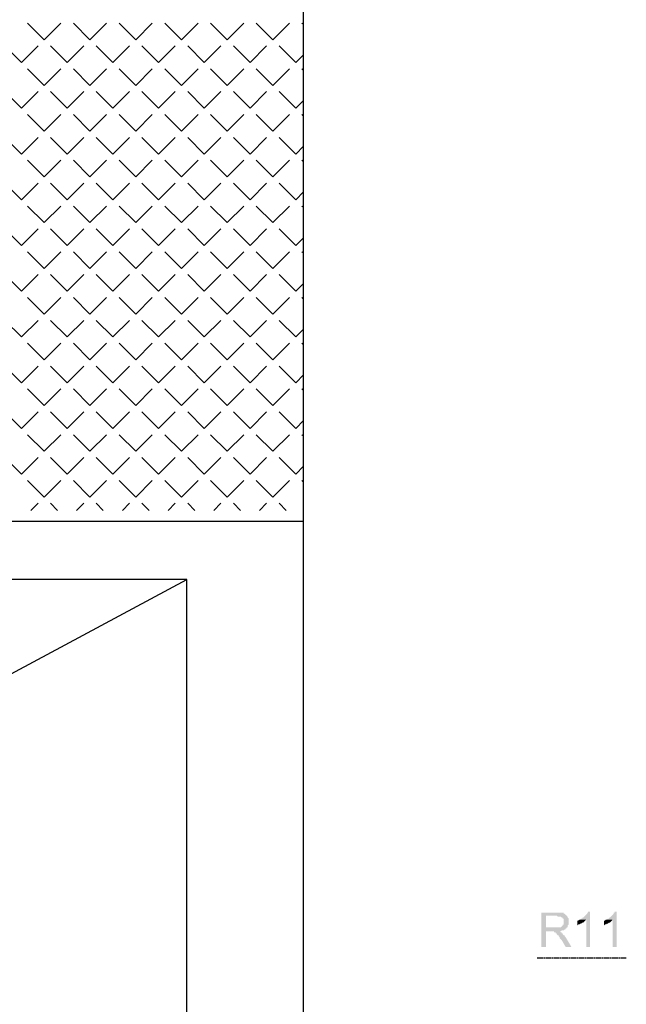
# Model space of a CAD drawing. Header units: millimetres. Extents: x -523 to 1404227, y -783705 to 1038705.
# Tile 479 of 508: x 910051 to 912672, y 225400 to 229653. Entities that reach past the tile are written whole.
import ezdxf

# ---------------------------------------------------------------- set-up
doc = ezdxf.new("R2010")
doc.units = ezdxf.units.MM
doc.linetypes.add('ACAD_ISO08W100', pattern=[36, 24, -3, 6, -3])
doc.layers.add('!!ELEKTRYKA', color=7, linetype='Continuous')

msp = doc.modelspace()

# ---------------------------------------------------------------- hatches: boundary and pattern name
at = {"layer": '!!ELEKTRYKA', "linetype": 'ACAD_ISO08W100'}
for points in [[(912371.83, 225795.71), (912304.06, 225795.71), (912304.06, 225647.5), (912325.09, 225647.5), (912325.09, 225715.27), (912346.12, 225715.27), (912380, 225715.27), (912384.68, 225715.27), (912388.77, 225715.27), (912392.86, 225719.47), (912396.94, 225719.47), (912401.62, 225719.47), (912405.71, 225723.74), (912409.8, 225723.74), (912409.8, 225727.94), (912413.89, 225727.94), (912413.89, 225732.21), (912325.09, 225732.21), (912325.09, 225782.97), (912371.83, 225782.97), (912413.89, 225782.97), (912409.8, 225787.24), (912405.71, 225791.44), (912405.71, 225791.44), (912401.62, 225791.44), (912401.62, 225795.71), (912396.94, 225795.71), (912392.86, 225795.71), (912388.77, 225795.71), (912384.68, 225795.71), (912380, 225795.71), (912375.91, 225795.71)], [(912414.23, 225782.96), (912372.18, 225782.96), (912372.18, 225782.96), (912376.27, 225778.69), (912380.35, 225778.69), (912384.44, 225778.69), (912389.11, 225778.69), (912393.2, 225774.49), (912397.29, 225774.49), (912397.29, 225770.22), (912401.38, 225770.22), (912401.38, 225766.02), (912401.38, 225761.76), (912401.38, 225757.55), (912401.38, 225753.29), (912401.38, 225749.08), (912401.38, 225744.82), (912397.29, 225744.82), (912397.29, 225740.61), (912393.2, 225736.35), (912393.2, 225736.35), (912389.11, 225732.14), (912389.11, 225732.14), (912384.44, 225732.14), (912380.35, 225732.14), (912376.27, 225732.14), (912372.18, 225732.14), (912367.5, 225732.14), (912325.45, 225732.14), (912414.23, 225732.14), (912418.32, 225732.14), (912418.32, 225736.35), (912418.32, 225740.61), (912422.99, 225744.82), (912422.99, 225749.08), (912422.99, 225753.29), (912422.99, 225757.55), (912422.99, 225761.76), (912422.99, 225761.76), (912422.99, 225766.02), (912422.99, 225770.22), (912418.32, 225774.49), (912418.32, 225778.69), (912418.32, 225778.69)], [(912473.53, 225766.06), (912469.45, 225766.06), (912464.79, 225761.8), (912460.7, 225761.8), (912460.7, 225740.63), (912464.79, 225744.89), (912464.79, 225744.89), (912469.45, 225744.89), (912473.53, 225749.14), (912477.62, 225749.14), (912481.7, 225753.34), (912481.7, 225753.34), (912486.37, 225753.34), (912490.45, 225757.6), (912494.53, 225761.8), (912494.53, 225761.8), (912498.61, 225766.06)], [(912515.69, 225799.96), (912506.95, 225799.96), (912506.95, 225795.76), (912502.86, 225795.76), (912502.86, 225791.51), (912498.78, 225787.25), (912494.12, 225783.05), (912494.12, 225783.05), (912490.04, 225778.8), (912485.95, 225774.6), (912481.87, 225774.6), (912481.87, 225770.34), (912477.21, 225770.34), (912473.13, 225766.08), (912498.78, 225766.08), (912498.78, 225647.59), (912515.69, 225647.59)], [(912588.07, 225765.99), (912583.99, 225765.99), (912579.33, 225761.8), (912575.25, 225761.8), (912575.25, 225740.6), (912579.33, 225744.85), (912579.33, 225744.85), (912583.99, 225744.85), (912588.07, 225749.1), (912592.15, 225749.1), (912596.22, 225753.3), (912596.22, 225753.3), (912600.88, 225753.3), (912604.96, 225757.55), (912609.04, 225761.8), (912609.04, 225761.8), (912613.12, 225765.99)], [(912630.19, 225799.91), (912621.45, 225799.91), (912621.45, 225795.72), (912617.38, 225795.72), (912617.38, 225791.47), (912613.3, 225787.21), (912608.64, 225782.96), (912608.64, 225782.96), (912604.56, 225778.77), (912600.49, 225774.52), (912596.41, 225774.52), (912596.41, 225770.27), (912591.75, 225770.27), (912587.67, 225766.07), (912613.3, 225766.07), (912613.3, 225647.55), (912630.19, 225647.55)], [(912380.02, 225715.27), (912346.16, 225715.27), (912350.24, 225715.27), (912354.33, 225715.27), (912359, 225715.27), (912359, 225711.07), (912363.09, 225711.07), (912367.18, 225711.07), (912367.18, 225706.8), (912371.26, 225706.8), (912371.26, 225702.6), (912375.93, 225698.34), (912375.93, 225698.34), (912380.02, 225698.34), (912380.02, 225694.13), (912384.11, 225689.87), (912384.11, 225685.67), (912388.2, 225681.4), (912392.87, 225677.2), (912409.8, 225647.54), (912434.91, 225647.54), (912409.8, 225689.87), (912409.8, 225689.87), (912405.13, 225694.13), (912405.13, 225698.34), (912401.04, 225698.34), (912396.96, 225702.6), (912396.96, 225706.8), (912392.87, 225706.8), (912392.87, 225711.07), (912388.2, 225711.07), (912384.11, 225715.27)]]:
    msp.add_hatch(color=14, dxfattribs=at).paths.add_polyline_path(points)

# ---------------------------------------------------------------- linework, layer by layer
at = {"layer": '!!ELEKTRYKA', "color": 252}
for p, q in [((911277.7, 225275.06), (911277.7, 236828.69)), ((911277.7, 227485.06), (904827.7, 227485.06)), ((910772.7, 227235.06), (906892.7, 227235.06)), ((906892.7, 225155.06), (910772.7, 227235.06)), ((910772.7, 225005.06), (910772.7, 227235.06))]:
    msp.add_line(p, q, dxfattribs=at)
at = {"layer": '!!ELEKTRYKA', "color": 252, "linetype": 'Continuous', "lineweight": 20}
for p, q in [((910157.1, 229567), (910085.26, 229638.84)), ((910157.1, 229567), (910228.94, 229638.84)), ((910354.67, 229567), (910282.82, 229638.84)), ((910354.67, 229567), (910426.51, 229638.84)), ((910552.23, 229567), (910480.39, 229638.84)), ((910552.23, 229567), (910624.07, 229638.84)), ((910749.8, 229567), (910677.96, 229638.84)), ((910749.8, 229567), (910821.64, 229638.84)), ((910947.36, 229567), (910875.52, 229638.84)), ((910947.36, 229567), (911019.2, 229638.84)), ((911144.93, 229567), (911073.09, 229638.84)), ((911144.93, 229567), (911216.77, 229638.84)), ((911277.42, 229632.07), (911270.65, 229638.84)), ((910058.32, 229468.22), (909986.48, 229540.06)), ((910058.32, 229468.22), (910130.16, 229540.06)), ((910255.88, 229468.22), (910184.04, 229540.06)), ((910255.88, 229468.22), (910327.73, 229540.06)), ((910453.45, 229468.22), (910381.61, 229540.06)), ((910453.45, 229468.22), (910525.29, 229540.06)), ((910651.01, 229468.22), (910579.17, 229540.06)), ((910651.01, 229468.22), (910722.86, 229540.06)), ((910848.58, 229468.22), (910776.74, 229540.06)), ((910848.58, 229468.22), (910920.42, 229540.06)), ((911046.15, 229468.22), (910974.3, 229540.06)), ((911046.15, 229468.22), (911117.99, 229540.06)), ((911243.71, 229468.22), (911171.87, 229540.06)), ((911243.71, 229468.22), (911277.44, 229501.95)), ((910157.1, 229369.44), (910085.26, 229441.28)), ((910157.1, 229369.44), (910228.94, 229441.28)), ((910354.67, 229369.44), (910282.82, 229441.28)), ((910354.67, 229369.44), (910426.51, 229441.28)), ((910552.23, 229369.44), (910480.39, 229441.28)), ((910552.23, 229369.44), (910624.07, 229441.28)), ((910749.8, 229369.44), (910677.96, 229441.28)), ((910749.8, 229369.44), (910821.64, 229441.28)), ((910947.36, 229369.44), (910875.52, 229441.28)), ((910947.36, 229369.44), (911019.2, 229441.28)), ((911144.93, 229369.44), (911073.09, 229441.28)), ((911144.93, 229369.44), (911216.77, 229441.28)), ((911277.45, 229434.48), (911270.65, 229441.28)), ((910058.32, 229270.65), (909986.48, 229342.5)), ((910058.32, 229270.65), (910130.16, 229342.5)), ((910255.88, 229270.65), (910184.04, 229342.5)), ((910255.88, 229270.65), (910327.73, 229342.5)), ((910453.45, 229270.65), (910381.61, 229342.5)), ((910453.45, 229270.65), (910525.29, 229342.5)), ((910651.01, 229270.65), (910579.17, 229342.5)), ((910651.01, 229270.65), (910722.86, 229342.5)), ((910848.58, 229270.65), (910776.74, 229342.5)), ((910848.58, 229270.65), (910920.42, 229342.5)), ((911046.15, 229270.65), (910974.3, 229342.5)), ((911046.15, 229270.65), (911117.99, 229342.5)), ((911243.71, 229270.65), (911171.87, 229342.5)), ((911243.71, 229270.65), (911277.47, 229304.41)), ((910157.1, 229171.87), (910085.26, 229243.71)), ((910157.1, 229171.87), (910228.94, 229243.71)), ((910354.67, 229171.87), (910282.82, 229243.71)), ((910354.67, 229171.87), (910426.51, 229243.71)), ((910552.23, 229171.87), (910480.39, 229243.71)), ((910552.23, 229171.87), (910624.07, 229243.71)), ((910749.8, 229171.87), (910677.96, 229243.71)), ((910749.8, 229171.87), (910821.64, 229243.71)), ((910947.36, 229171.87), (910875.52, 229243.71)), ((910947.36, 229171.87), (911019.2, 229243.71)), ((911144.93, 229171.87), (911073.09, 229243.71)), ((911144.93, 229171.87), (911216.77, 229243.71)), ((911277.48, 229236.89), (911270.65, 229243.71)), ((910058.32, 229073.09), (909986.48, 229144.93)), ((910058.32, 229073.09), (910130.16, 229144.93)), ((910255.88, 229073.09), (910184.04, 229144.93)), ((910255.88, 229073.09), (910327.73, 229144.93)), ((910453.45, 229073.09), (910381.61, 229144.93)), ((910453.45, 229073.09), (910525.29, 229144.93)), ((910651.01, 229073.09), (910579.17, 229144.93)), ((910651.01, 229073.09), (910722.86, 229144.93)), ((910848.58, 229073.09), (910776.74, 229144.93)), ((910848.58, 229073.09), (910920.42, 229144.93)), ((911046.15, 229073.09), (910974.3, 229144.93)), ((911046.15, 229073.09), (911117.99, 229144.93)), ((911243.71, 229073.09), (911171.87, 229144.93)), ((911243.71, 229073.09), (911277.49, 229106.87)), ((910157.1, 228974.3), (910085.26, 229046.15)), ((910157.1, 228974.3), (910228.94, 229046.15)), ((910354.67, 228974.3), (910282.82, 229046.15)), ((910354.67, 228974.3), (910426.51, 229046.15)), ((910552.23, 228974.3), (910480.39, 229046.15)), ((910552.23, 228974.3), (910624.07, 229046.15)), ((910749.8, 228974.3), (910677.96, 229046.15)), ((910749.8, 228974.3), (910821.64, 229046.15)), ((910947.36, 228974.3), (910875.52, 229046.15)), ((910947.36, 228974.3), (911019.2, 229046.15)), ((911144.93, 228974.3), (911073.09, 229046.15)), ((911144.93, 228974.3), (911216.77, 229046.15)), ((911277.5, 229039.3), (911270.65, 229046.15)), ((910058.32, 228875.52), (909986.48, 228947.36)), ((910058.32, 228875.52), (910130.16, 228947.36)), ((910255.88, 228875.52), (910184.04, 228947.36)), ((910255.88, 228875.52), (910327.73, 228947.36)), ((910453.45, 228875.52), (910381.61, 228947.36)), ((910453.45, 228875.52), (910525.29, 228947.36)), ((910651.01, 228875.52), (910579.17, 228947.36)), ((910651.01, 228875.52), (910722.86, 228947.36)), ((910848.58, 228875.52), (910776.74, 228947.36)), ((910848.58, 228875.52), (910920.42, 228947.36)), ((911046.15, 228875.52), (910974.3, 228947.36)), ((911046.15, 228875.52), (911117.99, 228947.36)), ((911243.71, 228875.52), (911171.87, 228947.36)), ((911243.71, 228875.52), (911277.52, 228909.33)), ((910157.1, 228776.74), (910085.26, 228848.58)), ((910157.1, 228776.74), (910228.94, 228848.58)), ((910354.67, 228776.74), (910282.82, 228848.58)), ((910354.67, 228776.74), (910426.51, 228848.58)), ((910552.23, 228776.74), (910480.39, 228848.58)), ((910552.23, 228776.74), (910624.07, 228848.58)), ((910749.8, 228776.74), (910677.96, 228848.58)), ((910749.8, 228776.74), (910821.64, 228848.58)), ((910947.36, 228776.74), (910875.52, 228848.58)), ((910947.36, 228776.74), (911019.2, 228848.58)), ((911144.93, 228776.74), (911073.09, 228848.58)), ((911144.93, 228776.74), (911216.77, 228848.58)), ((911277.53, 228841.71), (911270.65, 228848.58)), ((910058.32, 228677.96), (909986.48, 228749.8)), ((910058.32, 228677.96), (910130.16, 228749.8)), ((910255.88, 228677.96), (910184.04, 228749.8)), ((910255.88, 228677.96), (910327.73, 228749.8)), ((910453.45, 228677.96), (910381.61, 228749.8)), ((910453.45, 228677.96), (910525.29, 228749.8)), ((910651.01, 228677.96), (910579.17, 228749.8)), ((910651.01, 228677.96), (910722.86, 228749.8)), ((910848.58, 228677.96), (910776.74, 228749.8)), ((910848.58, 228677.96), (910920.42, 228749.8)), ((911046.15, 228677.96), (910974.3, 228749.8)), ((911046.15, 228677.96), (911117.99, 228749.8)), ((911243.71, 228677.96), (911171.87, 228749.8)), ((911243.71, 228677.96), (911277.54, 228711.79)), ((910157.1, 228579.17), (910085.26, 228651.02)), ((910157.1, 228579.17), (910228.94, 228651.02)), ((910354.67, 228579.17), (910282.82, 228651.02)), ((910354.67, 228579.17), (910426.51, 228651.02)), ((910552.23, 228579.17), (910480.39, 228651.02)), ((910552.23, 228579.17), (910624.07, 228651.02)), ((910749.8, 228579.17), (910677.96, 228651.02)), ((910749.8, 228579.17), (910821.64, 228651.02)), ((910947.36, 228579.17), (910875.52, 228651.02)), ((910947.36, 228579.17), (911019.2, 228651.02)), ((911144.93, 228579.17), (911073.09, 228651.02)), ((911144.93, 228579.17), (911216.77, 228651.02)), ((911277.55, 228644.12), (911270.65, 228651.02)), ((910058.32, 228480.39), (909986.48, 228552.23)), ((910058.32, 228480.39), (910130.16, 228552.23)), ((910255.88, 228480.39), (910184.04, 228552.23)), ((910255.88, 228480.39), (910327.73, 228552.23)), ((910453.45, 228480.39), (910381.61, 228552.23)), ((910453.45, 228480.39), (910525.29, 228552.23)), ((910651.01, 228480.39), (910579.17, 228552.23)), ((910651.01, 228480.39), (910722.86, 228552.23)), ((910848.58, 228480.39), (910776.74, 228552.23)), ((910848.58, 228480.39), (910920.42, 228552.23)), ((911046.15, 228480.39), (910974.3, 228552.23)), ((911046.15, 228480.39), (911117.99, 228552.23)), ((911243.71, 228480.39), (911171.87, 228552.23)), ((911243.71, 228480.39), (911277.57, 228514.25)), ((910157.1, 228381.61), (910085.26, 228453.45)), ((910157.1, 228381.61), (910228.94, 228453.45)), ((910354.67, 228381.61), (910282.82, 228453.45)), ((910354.67, 228381.61), (910426.51, 228453.45)), ((910552.23, 228381.61), (910480.39, 228453.45)), ((910552.23, 228381.61), (910624.07, 228453.45)), ((910749.8, 228381.61), (910677.96, 228453.45)), ((910749.8, 228381.61), (910821.64, 228453.45)), ((910947.36, 228381.61), (910875.52, 228453.45)), ((910947.36, 228381.61), (911019.2, 228453.45)), ((911144.93, 228381.61), (911073.09, 228453.45)), ((911144.93, 228381.61), (911216.77, 228453.45)), ((911277.58, 228446.52), (911270.65, 228453.45)), ((910058.32, 228282.83), (909986.48, 228354.67)), ((910058.32, 228282.83), (910130.16, 228354.67)), ((910255.88, 228282.83), (910184.04, 228354.67)), ((910255.88, 228282.83), (910327.73, 228354.67)), ((910453.45, 228282.83), (910381.61, 228354.67)), ((910453.45, 228282.83), (910525.29, 228354.67)), ((910651.01, 228282.83), (910579.17, 228354.67)), ((910651.01, 228282.83), (910722.86, 228354.67)), ((910848.58, 228282.83), (910776.74, 228354.67)), ((910848.58, 228282.83), (910920.42, 228354.67)), ((911046.15, 228282.83), (910974.3, 228354.67)), ((911046.15, 228282.83), (911117.99, 228354.67)), ((911243.71, 228282.83), (911171.87, 228354.67)), ((911243.71, 228282.83), (911277.59, 228316.71)), ((910157.1, 228184.04), (910085.26, 228255.88)), ((910157.1, 228184.04), (910228.94, 228255.88)), ((910354.67, 228184.04), (910282.82, 228255.88)), ((910354.67, 228184.04), (910426.51, 228255.88)), ((910552.23, 228184.04), (910480.39, 228255.88)), ((910552.23, 228184.04), (910624.07, 228255.88)), ((910749.8, 228184.04), (910677.96, 228255.88)), ((910749.8, 228184.04), (910821.64, 228255.88)), ((910947.36, 228184.04), (910875.52, 228255.88)), ((910947.36, 228184.04), (911019.2, 228255.88)), ((911144.93, 228184.04), (911073.09, 228255.88)), ((911144.93, 228184.04), (911216.77, 228255.88)), ((911277.6, 228248.93), (911270.65, 228255.88)), ((910058.32, 228085.26), (909986.48, 228157.1)), ((910058.32, 228085.26), (910130.16, 228157.1)), ((910255.88, 228085.26), (910184.04, 228157.1)), ((910255.88, 228085.26), (910327.73, 228157.1)), ((910453.45, 228085.26), (910381.61, 228157.1)), ((910453.45, 228085.26), (910525.29, 228157.1)), ((910651.01, 228085.26), (910579.17, 228157.1)), ((910651.01, 228085.26), (910722.86, 228157.1)), ((910848.58, 228085.26), (910776.74, 228157.1)), ((910848.58, 228085.26), (910920.42, 228157.1)), ((911046.15, 228085.26), (910974.3, 228157.1)), ((911046.15, 228085.26), (911117.99, 228157.1)), ((911243.71, 228085.26), (911171.87, 228157.1)), ((911243.71, 228085.26), (911277.62, 228119.17)), ((910157.1, 227986.48), (910085.26, 228058.32)), ((910157.1, 227986.48), (910228.94, 228058.32)), ((910354.67, 227986.48), (910282.82, 228058.32)), ((910354.67, 227986.48), (910426.51, 228058.32)), ((910552.23, 227986.48), (910480.39, 228058.32)), ((910552.23, 227986.48), (910624.07, 228058.32)), ((910749.8, 227986.48), (910677.96, 228058.32)), ((910749.8, 227986.48), (910821.64, 228058.32)), ((910947.36, 227986.48), (910875.52, 228058.32)), ((910947.36, 227986.48), (911019.2, 228058.32)), ((911144.93, 227986.48), (911073.09, 228058.32)), ((911144.93, 227986.48), (911216.77, 228058.32)), ((911277.63, 228051.34), (911270.65, 228058.32)), ((910058.32, 227887.69), (909986.48, 227959.54)), ((910058.32, 227887.69), (910130.16, 227959.54)), ((910255.88, 227887.69), (910184.04, 227959.54)), ((910255.88, 227887.69), (910327.73, 227959.54)), ((910453.45, 227887.69), (910381.61, 227959.54)), ((910453.45, 227887.69), (910525.29, 227959.54)), ((910651.01, 227887.69), (910579.17, 227959.54)), ((910651.01, 227887.69), (910722.86, 227959.54)), ((910848.58, 227887.69), (910776.74, 227959.54)), ((910848.58, 227887.69), (910920.42, 227959.54)), ((911046.15, 227887.69), (910974.3, 227959.54)), ((911046.15, 227887.69), (911117.99, 227959.54)), ((911243.71, 227887.69), (911171.87, 227959.54)), ((911243.71, 227887.69), (911277.65, 227921.63)), ((910157.1, 227788.91), (910085.26, 227860.75)), ((910157.1, 227788.91), (910228.94, 227860.75)), ((910354.67, 227788.91), (910282.82, 227860.75)), ((910354.67, 227788.91), (910426.51, 227860.75)), ((910552.23, 227788.91), (910480.39, 227860.75)), ((910552.23, 227788.91), (910624.07, 227860.75)), ((910749.8, 227788.91), (910677.96, 227860.75)), ((910749.8, 227788.91), (910821.64, 227860.75)), ((910947.36, 227788.91), (910875.52, 227860.75)), ((910947.36, 227788.91), (911019.2, 227860.75)), ((911144.93, 227788.91), (911073.09, 227860.75)), ((911144.93, 227788.91), (911216.77, 227860.75)), ((911277.65, 227853.75), (911270.65, 227860.75)), ((910058.32, 227690.13), (909986.48, 227761.97)), ((910058.32, 227690.13), (910130.16, 227761.97)), ((910255.88, 227690.13), (910184.04, 227761.97)), ((910255.88, 227690.13), (910327.73, 227761.97)), ((910453.45, 227690.13), (910381.61, 227761.97)), ((910453.45, 227690.13), (910525.29, 227761.97)), ((910651.01, 227690.13), (910579.17, 227761.97)), ((910651.01, 227690.13), (910722.86, 227761.97)), ((910848.58, 227690.13), (910776.74, 227761.97)), ((910848.58, 227690.13), (910920.42, 227761.97)), ((911046.15, 227690.13), (910974.3, 227761.97)), ((911046.15, 227690.13), (911117.99, 227761.97)), ((911243.71, 227690.13), (911171.87, 227761.97)), ((911243.71, 227690.13), (911277.67, 227724.09)), ((910157.1, 227591.35), (910085.26, 227663.19)), ((910157.1, 227591.35), (910228.94, 227663.19)), ((910354.67, 227591.35), (910282.82, 227663.19)), ((910354.67, 227591.35), (910426.51, 227663.19)), ((910552.23, 227591.35), (910480.39, 227663.19)), ((910552.23, 227591.35), (910624.07, 227663.19)), ((910749.8, 227591.35), (910677.96, 227663.19)), ((910749.8, 227591.35), (910821.64, 227663.19)), ((910947.36, 227591.35), (910875.52, 227663.19)), ((910947.36, 227591.35), (911019.2, 227663.19)), ((911144.93, 227591.35), (911073.09, 227663.19)), ((911144.93, 227591.35), (911216.77, 227663.19)), ((911277.68, 227656.16), (911270.65, 227663.19)), ((910099.49, 227533.74), (910130.16, 227564.4)), ((910214.71, 227533.74), (910184.04, 227564.4)), ((910297.06, 227533.74), (910327.73, 227564.4)), ((910412.28, 227533.74), (910381.61, 227564.4)), ((910494.62, 227533.74), (910525.29, 227564.4)), ((910609.84, 227533.74), (910579.17, 227564.4)), ((910692.19, 227533.74), (910722.86, 227564.4)), ((910807.41, 227533.74), (910776.74, 227564.4)), ((910889.75, 227533.74), (910920.42, 227564.4)), ((911004.97, 227533.74), (910974.3, 227564.4)), ((911087.32, 227533.74), (911117.99, 227564.4)), ((911202.54, 227533.74), (911171.87, 227564.4))]:
    msp.add_line(p, q, dxfattribs=at)
at = {"layer": '!!ELEKTRYKA', "color": 14, "linetype": 'ACAD_ISO08W100', "lineweight": -3}
msp.add_lwpolyline([(912286.81, 225601), (912671.85, 225601)], dxfattribs=at)

doc.saveas('drawing.dxf')
